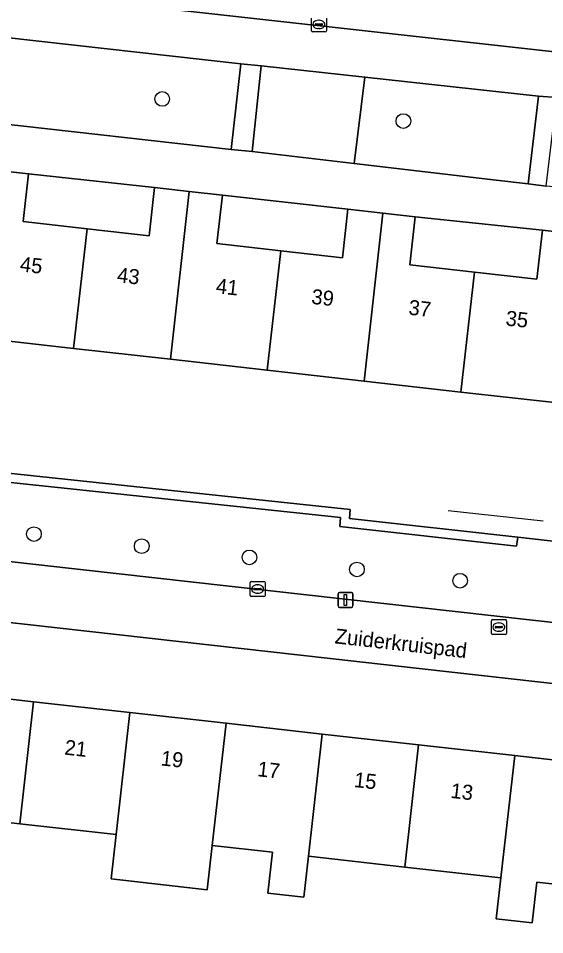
# Model space of a CAD drawing. Extents: x 161928 to 163071, y 386474 to 387428.
# Drawn here: x 162402.3 to 162437.4, y 386893.6 to 386954.8 of the extents above; entities that cross this region are included whole.
import ezdxf

# ---------------------------------------------------------------- set-up
doc = ezdxf.new("R2010")
doc.units = 0
for name, color, linetype in [('IMGEO_Boom', 7, 'Continuous'), ('IMGEO_Erf', 7, 'Continuous'), ('IMGEO_Groenvoorziening', 7, 'Continuous'), ('IMGEO_Haag', 7, 'Continuous'), ('IMGEO_Hek', 7, 'Continuous'), ('IMGEO_Kolk', 7, 'Continuous'), ('IMGEO_Lichtmast', 7, 'Continuous'), ('IMGEO_Openbare_ruimte_label', 7, 'Continuous'), ('IMGEO_Pand', 7, 'Continuous'), ('IMGEO_Pand_nummerreeks', 7, 'Continuous'), ('IMGEO_Rijbaan_lokaal_gesloten', 7, 'Continuous'), ('IMGEO_Rioolput', 7, 'Continuous'), ('IMGEO_Voetpad_open', 7, 'Continuous')]:
    doc.layers.add(name, color=color, linetype=linetype)

msp = doc.modelspace()

# ---------------------------------------------------------------- linework, layer by layer
at = {"layer": 'IMGEO_Boom'}
for centre in [(162411.889, 386949.421), (162427.974, 386947.943), (162403.33, 386920.368), (162410.518, 386919.566), (162417.707, 386918.818), (162424.88, 386918.012), (162431.76, 386917.26)]:
    msp.add_circle(centre, 0.489, dxfattribs=at)
at = {"layer": 'IMGEO_Erf'}
for points in [[(162402.973, 386944.42), (162402.613, 386941.235), (162406.874, 386940.754), (162411.01, 386940.287), (162411.374, 386943.507)], [(162415.902, 386942.997), (162415.537, 386939.768), (162419.791, 386939.288), (162423.906, 386938.824), (162424.271, 386942.057)], [(162428.764, 386941.55), (162428.402, 386938.337), (162432.712, 386937.851), (162436.879, 386937.381), (162437.249, 386940.661)]]:
    msp.add_lwpolyline(points, close=True, dxfattribs=at)
for points in [[(162438.269, 386929.128), (162431.81, 386929.856), (162425.35, 386930.585), (162418.891, 386931.314), (162412.432, 386932.042), (162405.973, 386932.771), (162399.514, 386933.499), (162392.929, 386934.242), (162392.744, 386931.925), (162391.972, 386925.462), (162424.436, 386922.013), (162424.379, 386921.412), (162435.603, 386920.156), (162439.328, 386919.739)], [(162475.353, 386906.189), (162390.795, 386915.696)], [(162434.484, 386897.416), (162428.065, 386898.139), (162421.645, 386898.863), (162421.337, 386896.132), (162418.94, 386896.403), (162419.248, 386899.133), (162415.226, 386899.587), (162414.893, 386896.63), (162408.474, 386897.353), (162408.807, 386900.31), (162402.387, 386901.034), (162395.968, 386901.758), (162395.621, 386898.678), (162389.039, 386899.419), (162389.384, 386902.5), (162390.297, 386910.642), (162396.886, 386909.903), (162403.306, 386909.184), (162409.726, 386908.464), (162416.146, 386907.745), (162422.565, 386907.025), (162428.986, 386906.305), (162435.406, 386905.586), (162441.825, 386904.866)], [(162470.101, 386893.4), (162466.58, 386893.797), (162460.161, 386894.521), (162453.742, 386895.244), (162447.322, 386895.968), (162440.903, 386896.692), (162436.881, 386897.146), (162436.574, 386894.415), (162434.176, 386894.685), (162434.484, 386897.416)]]:
    msp.add_lwpolyline(points, dxfattribs=at)
at = {"layer": 'IMGEO_Groenvoorziening'}
for points in [[(162417.134, 386951.76), (162401.27, 386953.554), (162400.661, 386947.832), (162416.486, 386946.057)], [(162425.414, 386950.869), (162418.485, 386951.622), (162417.887, 386945.909), (162424.697, 386945.107)], [(162436.995, 386949.615), (162435.573, 386949.766), (162425.414, 386950.869), (162424.697, 386945.107), (162434.16, 386943.993), (162436.296, 386943.754)], [(162424.379, 386921.412), (162424.436, 386922.013), (162391.972, 386925.462), (162391.908, 386924.866), (162423.783, 386921.479), (162423.736, 386920.88), (162435.513, 386919.562), (162435.603, 386920.156)]]:
    msp.add_lwpolyline(points, close=True, dxfattribs=at)
for points in [[(162473.808, 386936.582), (162472.048, 386936.764), (162471.595, 386933.502), (162470.689, 386925.471), (162470.644, 386923.958), (162469.988, 386917.691), (162469.923, 386917.094), (162450.921, 386919.151), (162450.605, 386916.763), (162442.659, 386917.653), (162442.803, 386918.746), (162439.244, 386919.145), (162439.328, 386919.739), (162435.603, 386920.156), (162435.513, 386919.562), (162423.736, 386920.88), (162423.783, 386921.479), (162391.908, 386924.866), (162391.972, 386925.462), (162392.744, 386931.925), (162392.929, 386934.242)], [(162391.338, 386919.709), (162471.497, 386910.717)]]:
    msp.add_lwpolyline(points, dxfattribs=at)
at = {"layer": 'IMGEO_Haag'}
msp.add_lwpolyline([(162435.603, 386920.156), (162424.379, 386921.412), (162424.436, 386922.013), (162391.972, 386925.462), (162391.908, 386924.866), (162423.783, 386921.479), (162423.736, 386920.88), (162435.513, 386919.562)], close=True, dxfattribs=at)
at = {"layer": 'IMGEO_Hek'}
msp.add_lwpolyline([(162430.971, 386921.955), (162437.3, 386921.263)], dxfattribs=at)
at = {"layer": 'IMGEO_Kolk'}
for p, q in [((162421.838, 386953.969), (162421.838, 386954.821)), ((162422.097, 386954.389), (162422.097, 386954.401)), ((162422.14, 386954.438), (162422.538, 386954.438)), ((162422.326, 386954.675), (162422.351, 386954.675)), ((162422.581, 386954.401), (162422.581, 386954.389)), ((162422.839, 386954.821), (162422.839, 386953.969)), ((162422.765, 386953.895), (162421.913, 386953.895)), ((162422.535, 386954.352), (162422.137, 386954.352)), ((162422.349, 386954.115), (162422.324, 386954.115)), ((162417.748, 386916.278), (162417.748, 386917.13)), ((162417.823, 386917.204), (162418.675, 386917.204)), ((162418.749, 386917.13), (162418.749, 386916.278)), ((162418.007, 386916.698), (162418.007, 386916.71)), ((162418.445, 386916.661), (162418.047, 386916.661)), ((162418.05, 386916.747), (162418.448, 386916.747)), ((162418.236, 386916.984), (162418.261, 386916.984)), ((162418.491, 386916.71), (162418.491, 386916.698)), ((162418.675, 386916.204), (162417.823, 386916.204)), ((162418.259, 386916.424), (162418.234, 386916.424))]:
    msp.add_line(p, q, dxfattribs=at)
for points in [[(162421.838, 386953.969), (162421.838, 386954.821)], [(162422.839, 386954.821), (162422.839, 386953.969)], [(162422.765, 386953.895), (162421.913, 386953.895)], [(162417.748, 386916.278), (162417.748, 386917.13)], [(162417.823, 386917.204), (162418.675, 386917.204)], [(162418.749, 386917.13), (162418.749, 386916.278)], [(162418.675, 386916.204), (162417.823, 386916.204)]]:
    msp.add_lwpolyline(points, dxfattribs=at)
for centre, radius, start, end in [((162422.137, 386954.398), 0.0403, 85.87752, 175.75265), ((162422.134, 386954.388), 0.0366, 178.93798, 274.71019), ((162422.538, 386954.395), 0.043, 264.86636, 352.45326), ((162422.542, 386954.4), 0.0386, 1.73085, 96.63898), ((162421.915, 386953.971), 0.0765, 181.55205, 268.44795), ((162421.915, 386953.971), 0.0765, 181.55205, 268.44795), ((162422.763, 386953.971), 0.0765, 271.55205, 358.44795), ((162422.763, 386953.971), 0.0765, 271.55205, 358.44795), ((162417.825, 386917.128), 0.0765, 91.55205, 178.44795), ((162417.825, 386917.128), 0.0765, 91.55205, 178.44795), ((162418.673, 386917.128), 0.0765, 1.55205, 88.44795), ((162418.673, 386917.128), 0.0765, 1.55205, 88.44795), ((162418.047, 386916.707), 0.0403, 85.87752, 175.75265), ((162418.044, 386916.697), 0.0366, 178.93798, 274.71019), ((162418.448, 386916.704), 0.043, 264.86636, 352.45326), ((162418.452, 386916.709), 0.0386, 1.73085, 96.63898), ((162417.825, 386916.28), 0.0765, 181.55205, 268.44795), ((162417.825, 386916.28), 0.0765, 181.55205, 268.44795), ((162418.673, 386916.28), 0.0765, 271.55205, 358.44795), ((162418.673, 386916.28), 0.0765, 271.55205, 358.44795)]:
    msp.add_arc(centre, radius, start, end, dxfattribs=at)
for centre, major_axis, ratio, start_param, end_param in [((162422.325, 386954.395), (-0.387, 0.002), 0.722429, 4.712389, 7.853982), ((162422.35, 386954.395), (-0.39, 0.002), 0.717154, 1.570796, 4.712389), ((162418.235, 386916.704), (-0.387, 0.002), 0.722429, 4.712389, 7.853982), ((162418.26, 386916.704), (-0.39, 0.002), 0.717154, 1.570796, 4.712389)]:
    msp.add_ellipse(centre, major_axis=major_axis, ratio=ratio, start_param=start_param, end_param=end_param, dxfattribs=at)
at = {"layer": 'IMGEO_Lichtmast'}
for p, q in [((162423.716, 386916.473), (162424.506, 386916.473)), ((162424.506, 386916.473), (162423.716, 386916.473)), ((162423.616, 386915.573), (162423.616, 386916.373)), ((162423.616, 386916.373), (162423.616, 386915.573)), ((162424.606, 386916.373), (162424.606, 386915.573)), ((162424.606, 386915.573), (162424.606, 386916.373)), ((162424.506, 386915.473), (162423.716, 386915.473)), ((162423.716, 386915.473), (162424.506, 386915.473))]:
    msp.add_line(p, q, dxfattribs=at)
msp.add_lwpolyline([(162424.036, 386916.348), (162424.186, 386916.348), (162424.186, 386915.598), (162424.036, 386915.598), (162424.036, 386916.348)], dxfattribs=at)
for centre, start, end in [((162423.716, 386916.373), 90, 180), ((162423.716, 386916.373), 90, 180), ((162424.506, 386916.373), 0, 90), ((162424.506, 386916.373), 360, 90), ((162423.716, 386915.573), 180, 270), ((162423.716, 386915.573), 180, 270), ((162424.506, 386915.573), 270, 0), ((162424.506, 386915.573), 270, 0)]:
    msp.add_arc(centre, 0.1, start, end, dxfattribs=at)
at = {"layer": 'IMGEO_Pand'}
for points in [[(162400.774, 386944.668), (162399.514, 386933.499), (162405.973, 386932.771), (162406.874, 386940.754), (162402.613, 386941.235), (162402.973, 386944.42)], [(162411.374, 386943.507), (162411.01, 386940.287), (162406.874, 386940.754), (162405.973, 386932.771), (162412.432, 386932.042), (162413.696, 386943.245)], [(162413.696, 386943.245), (162412.432, 386932.042), (162418.891, 386931.314), (162419.791, 386939.288), (162415.537, 386939.768), (162415.902, 386942.997)], [(162424.271, 386942.057), (162423.906, 386938.824), (162419.791, 386939.288), (162418.891, 386931.314), (162425.35, 386930.585), (162426.615, 386941.792)], [(162426.615, 386941.792), (162425.35, 386930.585), (162431.81, 386929.856), (162432.712, 386937.851), (162428.402, 386938.337), (162428.764, 386941.55)], [(162437.249, 386940.661), (162436.879, 386937.381), (162432.712, 386937.851), (162431.81, 386929.856), (162438.269, 386929.128), (162439.541, 386940.403)], [(162395.968, 386901.758), (162402.387, 386901.034), (162403.306, 386909.184), (162396.886, 386909.903)], [(162402.387, 386901.034), (162408.807, 386900.31), (162409.726, 386908.464), (162403.306, 386909.184)], [(162416.146, 386907.745), (162409.726, 386908.464), (162408.807, 386900.31), (162408.474, 386897.353), (162414.893, 386896.63), (162415.226, 386899.587)], [(162419.248, 386899.133), (162418.94, 386896.403), (162421.337, 386896.132), (162421.645, 386898.863), (162422.565, 386907.025), (162416.146, 386907.745), (162415.226, 386899.587)], [(162421.645, 386898.863), (162428.065, 386898.139), (162428.986, 386906.305), (162422.565, 386907.025)], [(162435.406, 386905.586), (162428.986, 386906.305), (162428.065, 386898.139), (162434.484, 386897.416)], [(162440.903, 386896.692), (162441.825, 386904.866), (162435.406, 386905.586), (162434.484, 386897.416), (162434.176, 386894.685), (162436.574, 386894.415), (162436.881, 386897.146)]]:
    msp.add_lwpolyline(points, close=True, dxfattribs=at)
at = {"layer": 'IMGEO_Rijbaan_lokaal_gesloten'}
msp.add_lwpolyline([(162497.209, 386953.975), (162448.434, 386959.487), (162432.034, 386961.329), (162400.806, 386964.734), (162399.005, 386964.936), (162398.138, 386956.975), (162399.39, 386956.85), (162400.518, 386956.742), (162478.208, 386948.11), (162483.095, 386947.562), (162494.629, 386946.268), (162500, 386945.666), (162501.682, 386945.479), (162507.486, 386944.832), (162511.459, 386944.349), (162513.78, 386944.097), (162514.535, 386944.015), (162515.405, 386951.954), (162512.681, 386952.257), (162500.674, 386953.585), (162500, 386953.66)], close=True, dxfattribs=at)
at = {"layer": 'IMGEO_Rioolput'}
for p, q in [((162433.92, 386914.662), (162434.772, 386914.662)), ((162433.845, 386913.736), (162433.845, 386914.588)), ((162434.104, 386914.156), (162434.104, 386914.168)), ((162434.542, 386914.119), (162434.144, 386914.119)), ((162434.147, 386914.205), (162434.545, 386914.205)), ((162434.333, 386914.442), (162434.358, 386914.442)), ((162434.588, 386914.168), (162434.588, 386914.156)), ((162434.846, 386914.588), (162434.846, 386913.736)), ((162434.772, 386913.662), (162433.92, 386913.662)), ((162434.356, 386913.882), (162434.331, 386913.882))]:
    msp.add_line(p, q, dxfattribs=at)
for points in [[(162433.92, 386914.662), (162434.772, 386914.662)], [(162433.845, 386913.736), (162433.845, 386914.588)], [(162434.846, 386914.588), (162434.846, 386913.736)], [(162434.772, 386913.662), (162433.92, 386913.662)]]:
    msp.add_lwpolyline(points, dxfattribs=at)
for centre, radius, start, end in [((162433.922, 386914.586), 0.0765, 91.55205, 178.44795), ((162433.922, 386914.586), 0.0765, 91.55205, 178.44795), ((162434.77, 386914.586), 0.0765, 1.55205, 88.44795), ((162434.77, 386914.586), 0.0765, 1.55205, 88.44795), ((162434.144, 386914.165), 0.0403, 85.87752, 175.75265), ((162434.141, 386914.155), 0.0366, 178.93798, 274.71019), ((162434.545, 386914.162), 0.043, 264.86636, 352.45326), ((162434.549, 386914.167), 0.0386, 1.73085, 96.63898), ((162433.922, 386913.738), 0.0765, 181.55205, 268.44795), ((162433.922, 386913.738), 0.0765, 181.55205, 268.44795), ((162434.77, 386913.738), 0.0765, 271.55205, 358.44795), ((162434.77, 386913.738), 0.0765, 271.55205, 358.44795)]:
    msp.add_arc(centre, radius, start, end, dxfattribs=at)
for centre, major_axis, ratio, start_param, end_param in [((162434.332, 386914.162), (-0.387, 0.002), 0.722429, 4.712389, 7.853982), ((162434.357, 386914.162), (-0.39, 0.002), 0.717154, 1.570796, 4.712389)]:
    msp.add_ellipse(centre, major_axis=major_axis, ratio=ratio, start_param=start_param, end_param=end_param, dxfattribs=at)
at = {"layer": 'IMGEO_Voetpad_open'}
for points in [[(162478.208, 386948.11), (162400.518, 386956.742), (162399.39, 386956.85), (162398.138, 386956.975), (162395.447, 386957.291)], [(162389.938, 386954.741), (162394.673, 386954.3), (162401.27, 386953.554), (162417.134, 386951.76), (162418.485, 386951.622), (162425.414, 386950.869), (162435.573, 386949.766), (162436.995, 386949.615), (162438.222, 386949.51), (162439.941, 386949.288), (162443.805, 386948.836), (162449.182, 386948.206), (162450.573, 386948.058), (162466.803, 386946.213), (162474.498, 386945.338)], [(162449.975, 386942.296), (162448.554, 386942.513), (162443.122, 386943.045), (162439.165, 386943.433), (162437.504, 386943.607), (162436.296, 386943.754), (162434.16, 386943.993), (162424.697, 386945.107), (162417.887, 386945.909), (162416.486, 386946.057), (162400.661, 386947.832), (162394.265, 386948.549)], [(162393.068, 386945.518), (162394.27, 386945.387), (162398.477, 386944.927), (162400.774, 386944.668), (162402.973, 386944.42), (162411.374, 386943.507), (162413.696, 386943.245), (162415.902, 386942.997), (162424.271, 386942.057), (162426.615, 386941.792), (162428.764, 386941.55), (162437.249, 386940.661), (162439.541, 386940.403), (162441.799, 386940.148), (162450.16, 386939.202), (162452.459, 386938.943), (162454.567, 386938.705), (162463.092, 386937.731), (162465.376, 386937.473), (162467.541, 386937.229), (162472.048, 386936.764), (162473.808, 386936.582)], [(162471.497, 386910.717), (162391.338, 386919.709)], [(162390.795, 386915.696), (162475.353, 386906.189)]]:
    msp.add_lwpolyline(points, dxfattribs=at)
for points in [[(162418.485, 386951.622), (162417.134, 386951.76), (162416.486, 386946.057), (162417.887, 386945.909)], [(162438.222, 386949.51), (162436.995, 386949.615), (162436.296, 386943.754), (162437.504, 386943.607)]]:
    msp.add_lwpolyline(points, close=True, dxfattribs=at)

# ---------------------------------------------------------------- texts
at = {"layer": 'IMGEO_Openbare_ruimte_label'}
msp.add_text('Zuiderkruispad', height=1, rotation=353.57125, dxfattribs=at).set_placement((162423.367, 386913.081))
at = {"layer": 'IMGEO_Pand_nummerreeks'}
for s, rotation, p in [('45', 353.64485, (162402.36, 386937.913)), ('43', 353.64485, (162408.841, 386937.191)), ('41', 353.64485, (162415.434, 386936.457)), ('39', 353.64485, (162421.803, 386935.748)), ('37', 353.64485, (162428.284, 386935.026)), ('35', 353.64485, (162434.765, 386934.304)), ('21', 353.60405, (162405.335, 386905.656)), ('19', 353.60579, (162411.758, 386904.935)), ('17', 353.60405, (162418.203, 386904.213)), ('15', 353.60405, (162424.648, 386903.491)), ('13', 353.60405, (162431.093, 386902.768))]:
    msp.add_text(s, height=1, rotation=rotation, dxfattribs=at).set_placement(p)

doc.saveas('drawing.dxf')
